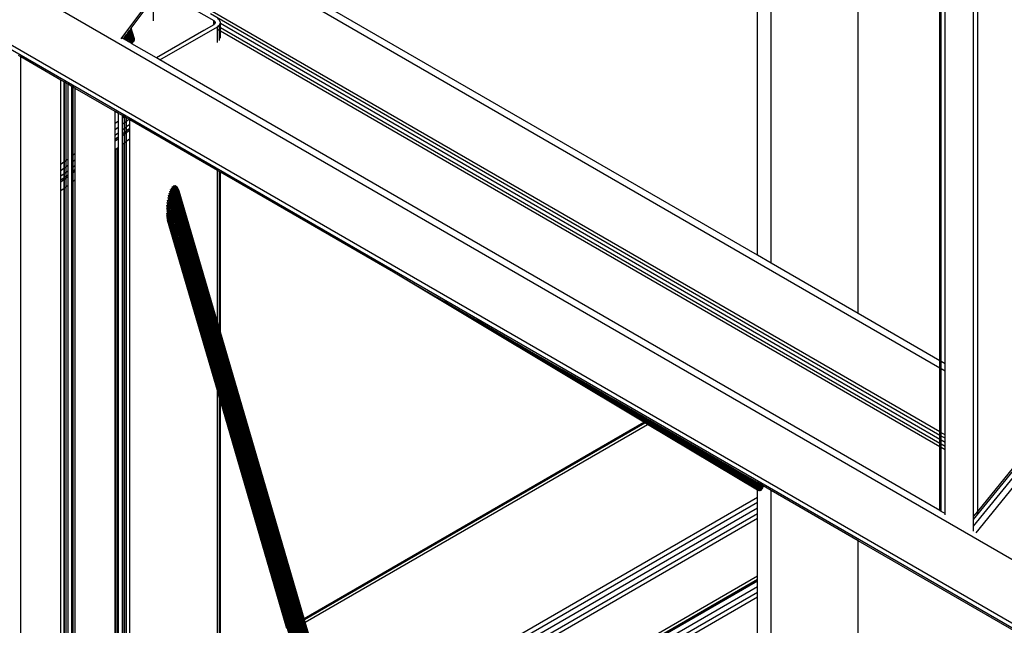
# Model space of a CAD drawing. Header units: millimetres. Extents: x 10 to 1250, y -62 to 528.
# Tile 531 of 656: x 599.968 to 600.581, y 509.684 to 510.061. Entities that reach past the tile are written whole.
import ezdxf

# ---------------------------------------------------------------- set-up
doc = ezdxf.new("R2010")
doc.units = ezdxf.units.MM
doc.header["$LTSCALE"] = 0.05

msp = doc.modelspace()

# ---------------------------------------------------------------- linework, layer by layer
at = {"color": 8}
for p, q in [((605.32182, 506.99022), (597.95405, 511.244)), ((605.32182, 506.95055), (597.95405, 511.20434)), ((605.32182, 506.94768), (597.95466, 511.20111)), ((600.03082, 510.04889), (600.54428, 510.74151)), ((600.5621, 509.75142), (600.5621, 510.73071)), ((600.56464, 509.75455), (600.56464, 510.72894)), ((600.54428, 509.84651), (600.54428, 510.68127)), ((600.54112, 509.84833), (600.54112, 510.67702)), ((600.54195, 509.84786), (600.54195, 510.67813)), ((600.49011, 509.87779), (600.49011, 510.6082)), ((600.43597, 509.90904), (600.43597, 510.53518)), ((600.42732, 509.91404), (600.42732, 510.5235)), ((600.5621, 509.74949), (601.07217, 510.37732)), ((600.5621, 509.74526), (601.07437, 510.37579)), ((600.56365, 509.74127), (601.07744, 510.37367)), ((600.42732, 509.91404), (600.11092, 510.09671)), ((600.54112, 509.84367), (600.10824, 510.09359)), ((600.06363, 510.0746), (600.08854, 510.06022)), ((600.03717, 510.05549), (600.04639, 510.06792)), ((600.0509, 510.06009), (600.0509, 510.06986)), ((600.54112, 509.80401), (600.08765, 510.06582)), ((600.54112, 509.80186), (600.08642, 510.06439)), ((600.08854, 510.06022), (600.08924, 510.05962)), ((600.08854, 510.05811), (600.08854, 510.06022)), ((600.08924, 510.05962), (600.08948, 510.05892)), ((600.08924, 510.05821), (600.08924, 510.05962)), ((600.09219, 510.06033), (600.0908, 510.06152)), ((600.09267, 510.05892), (600.09219, 510.06033)), ((600.03519, 510.05281), (600.03563, 510.05342)), ((600.03563, 510.05342), (600.03603, 510.05396)), ((600.03783, 510.0459), (600.03563, 510.05342)), ((600.03603, 510.05396), (600.03638, 510.05442)), ((600.03829, 510.04625), (600.03603, 510.05396)), ((600.03638, 510.05442), (600.03667, 510.05481)), ((600.03866, 510.04663), (600.03638, 510.05442)), ((600.03667, 510.05481), (600.03689, 510.05512)), ((600.03895, 510.04704), (600.03667, 510.05481)), ((600.03689, 510.05512), (600.03705, 510.05533)), ((600.03914, 510.04746), (600.03689, 510.05512)), ((600.03705, 510.05533), (600.03715, 510.05546)), ((600.03923, 510.04791), (600.03705, 510.05533)), ((600.03715, 510.05546), (600.03717, 510.05549)), ((600.03912, 510.04881), (600.03715, 510.05546)), ((600.03912, 510.04881), (600.03717, 510.05549)), ((600.08234, 510.05403), (600.05278, 510.03696)), ((600.05503, 510.03566), (600.0908, 510.05631)), ((600.08854, 510.05761), (600.08234, 510.05403)), ((600.08889, 510.05791), (600.08854, 510.05811)), ((600.08854, 510.05761), (600.08854, 510.05811)), ((600.08889, 510.05791), (600.08854, 510.05761)), ((600.08924, 510.05821), (600.08889, 510.05791)), ((600.08948, 510.05892), (600.08924, 510.05821)), ((600.0908, 510.05631), (600.09115, 510.05661)), ((600.0908, 510.05467), (600.0908, 510.05631)), ((600.09219, 510.05387), (600.0908, 510.05467)), ((600.0908, 510.04654), (600.0908, 510.05467)), ((600.09115, 510.05661), (600.09219, 510.05751)), ((600.09219, 510.05601), (600.09115, 510.05661)), ((600.09219, 510.05751), (600.09248, 510.05837)), ((600.09219, 510.05601), (600.09219, 510.05751)), ((600.09267, 510.05573), (600.09219, 510.05601)), ((600.09219, 510.05387), (600.09219, 510.05601)), ((600.09267, 510.0536), (600.09219, 510.05387)), ((600.09219, 510.04774), (600.09219, 510.05387)), ((600.09248, 510.05837), (600.09267, 510.05892)), ((600.09267, 510.05826), (600.09248, 510.05837)), ((600.09267, 510.05826), (600.09267, 510.05892)), ((600.54112, 509.79934), (600.09267, 510.05826)), ((600.09267, 510.05573), (600.09267, 510.05826)), ((600.54112, 509.79682), (600.09267, 510.05573)), ((600.09267, 510.0536), (600.09267, 510.05573)), ((600.09267, 510.04915), (600.09267, 510.0536)), ((600.54112, 509.79468), (600.09267, 510.0536)), ((600.03223, 510.04883), (600.03147, 510.04927)), ((600.03223, 510.04883), (600.03252, 510.04922)), ((600.03272, 510.04854), (600.03223, 510.04883)), ((600.03252, 510.04922), (600.03308, 510.04998)), ((600.03272, 510.04854), (600.03252, 510.04922)), ((600.03366, 510.048), (600.03272, 510.04854)), ((600.03308, 510.04998), (600.03364, 510.05073)), ((600.03366, 510.048), (600.03308, 510.04998)), ((600.03364, 510.05073), (600.03418, 510.05146)), ((600.0346, 510.04746), (600.03364, 510.05073)), ((600.0346, 510.04746), (600.03366, 510.048)), ((600.03418, 510.05146), (600.0347, 510.05216)), ((600.03551, 510.04694), (600.03418, 510.05146)), ((600.03551, 510.04694), (600.0346, 510.04746)), ((600.0347, 510.05216), (600.03519, 510.05281)), ((600.03638, 510.04643), (600.0347, 510.05216)), ((600.03719, 510.04596), (600.03519, 510.05281)), ((600.03922, 510.04836), (600.03912, 510.04881)), ((600.03638, 510.04643), (600.03551, 510.04694)), ((600.03719, 510.04596), (600.03638, 510.04643)), ((600.03757, 510.04575), (600.03719, 510.04596)), ((600.05278, 510.03696), (600.03757, 510.04575)), ((599.96831, 510.03754), (599.96691, 510.03834)), ((599.96831, 508.60644), (599.96831, 510.03754)), ((599.99322, 510.02315), (599.96831, 510.03754)), ((600.05503, 510.03566), (600.05278, 510.03696)), ((600.06349, 510.03078), (600.05503, 510.03566)), ((600.54112, 509.75502), (600.06349, 510.03078)), ((599.99529, 510.02196), (599.99322, 510.02315)), ((599.99322, 509.97075), (599.99322, 510.02315)), ((599.99548, 510.02185), (599.99529, 510.02196)), ((599.99529, 509.97231), (599.99529, 510.02196)), ((599.99651, 510.02125), (599.99548, 510.02185)), ((599.99548, 509.97245), (599.99548, 510.02185)), ((599.99773, 510.02055), (599.99651, 510.02125)), ((599.99651, 509.97322), (599.99651, 510.02125)), ((600.00018, 510.01914), (599.99773, 510.02055)), ((599.99773, 509.97414), (599.99773, 510.02055)), ((600.00038, 510.01902), (600.00018, 510.01914)), ((600.00018, 509.97598), (600.00018, 510.01914)), ((600.00086, 510.01875), (600.00038, 510.01902)), ((600.00038, 509.97613), (600.00038, 510.01902)), ((600.00225, 510.01794), (600.00086, 510.01875)), ((600.00086, 509.97649), (600.00086, 510.01875)), ((600.02716, 510.00356), (600.00225, 510.01794)), ((600.00225, 509.97754), (600.00225, 510.01794)), ((600.02716, 509.99627), (600.02716, 510.00356)), ((600.02923, 510.00236), (600.02716, 510.00356)), ((600.03167, 510.00095), (600.02923, 510.00236)), ((600.02923, 509.99783), (600.02923, 510.00236)), ((600.03167, 509.99966), (600.03167, 510.00095)), ((600.03264, 510.00039), (600.03167, 510.00095)), ((600.03167, 509.99966), (600.03264, 510.00039)), ((600.03167, 509.99577), (600.03167, 509.99966)), ((600.0329, 510.00025), (600.03264, 510.00039)), ((600.0329, 509.99669), (600.0329, 510.00025)), ((600.03393, 509.99965), (600.0329, 510.00025)), ((600.03393, 509.99746), (600.03393, 509.99965)), ((600.03412, 509.99954), (600.03393, 509.99965)), ((600.03412, 509.9976), (600.03412, 509.99954)), ((600.03558, 509.9987), (600.03412, 509.99954)), ((600.03412, 509.9976), (600.03558, 509.9987)), ((600.03619, 509.99835), (600.03558, 509.9987)), ((600.03619, 509.99569), (600.03619, 509.99835)), ((600.0908, 509.96682), (600.03619, 509.99835)), ((600.02716, 509.99627), (600.02923, 509.99783)), ((600.02716, 509.99237), (600.02716, 509.99627)), ((600.02716, 509.99237), (600.02923, 509.99393)), ((600.02716, 509.9889), (600.02716, 509.99237)), ((600.02923, 509.99393), (600.02923, 509.99783)), ((600.02923, 509.99046), (600.02923, 509.99393)), ((600.03167, 509.99577), (600.0329, 509.99669)), ((600.03167, 509.9923), (600.03167, 509.99577)), ((600.03167, 509.9923), (600.0329, 509.99322)), ((600.03167, 509.98981), (600.03167, 509.9923)), ((600.0329, 509.99669), (600.03393, 509.99746)), ((600.0329, 509.99322), (600.0329, 509.99669)), ((600.0329, 509.99322), (600.03393, 509.994)), ((600.0329, 509.99073), (600.0329, 509.99322)), ((600.03393, 509.99746), (600.03412, 509.9976)), ((600.03393, 509.994), (600.03393, 509.99746)), ((600.03393, 509.994), (600.03412, 509.99414)), ((600.03393, 509.9915), (600.03393, 509.994)), ((600.03412, 509.99414), (600.03412, 509.9976)), ((600.03412, 509.99414), (600.03619, 509.99569)), ((600.03412, 509.99164), (600.03412, 509.99414)), ((600.03412, 509.99164), (600.03619, 509.9932)), ((600.03412, 509.9905), (600.03619, 509.99206)), ((600.03619, 509.9932), (600.03619, 509.99569)), ((600.03619, 509.99206), (600.03619, 509.9932)), ((600.03619, 509.98664), (600.03619, 509.99206)), ((600.02716, 509.9889), (600.02923, 509.99046)), ((600.02716, 509.98641), (600.02716, 509.9889)), ((600.02716, 509.98641), (600.02923, 509.98797)), ((600.02716, 509.98527), (600.02923, 509.98683)), ((600.02716, 509.98527), (600.02716, 509.98641)), ((600.02923, 509.98797), (600.02923, 509.99046)), ((600.02923, 509.98683), (600.02923, 509.98797)), ((600.02923, 509.9814), (600.02923, 509.98683)), ((600.03167, 509.98981), (600.0329, 509.99073)), ((600.03167, 509.98866), (600.03167, 509.98981)), ((600.03167, 509.98866), (600.0329, 509.98958)), ((600.03167, 509.98324), (600.03167, 509.98866)), ((600.0329, 509.99073), (600.03393, 509.9915)), ((600.0329, 509.98958), (600.0329, 509.99073)), ((600.0329, 509.98958), (600.03393, 509.99036)), ((600.0329, 509.98416), (600.0329, 509.98958)), ((600.03393, 509.9915), (600.03412, 509.99164)), ((600.03393, 509.99036), (600.03393, 509.9915)), ((600.03393, 509.99036), (600.03412, 509.9905)), ((600.03393, 509.98494), (600.03393, 509.99036)), ((600.03412, 509.9905), (600.03412, 509.99164)), ((600.03412, 509.98508), (600.03412, 509.9905)), ((600.03412, 509.98508), (600.03619, 509.98664)), ((600.03619, 509.6251), (600.03619, 509.98664)), ((600.02716, 509.97985), (600.02716, 509.98527)), ((600.02716, 509.97985), (600.02743, 509.98005)), ((600.02716, 509.61989), (600.02716, 509.97985)), ((600.02743, 509.98005), (600.02865, 509.98097)), ((600.02743, 509.62005), (600.02743, 509.98005)), ((600.02865, 509.98097), (600.02923, 509.9814)), ((600.02865, 509.62075), (600.02865, 509.98097)), ((600.02923, 509.62109), (600.02923, 509.9814)), ((600.03167, 509.98324), (600.03195, 509.98345)), ((600.03167, 509.6225), (600.03167, 509.98324)), ((600.03195, 509.98345), (600.0329, 509.98416)), ((600.03195, 509.62265), (600.03195, 509.98345)), ((600.0329, 509.98416), (600.03393, 509.98494)), ((600.0329, 509.6232), (600.0329, 509.98416)), ((600.03393, 509.98494), (600.03412, 509.98508)), ((600.03393, 509.6238), (600.03393, 509.98494)), ((600.03412, 509.62391), (600.03412, 509.98508)), ((599.99651, 509.97322), (599.99773, 509.97414)), ((599.99773, 509.97025), (599.99773, 509.97414)), ((600.00018, 509.97598), (600.00038, 509.97613)), ((600.00018, 509.97208), (600.00018, 509.97598)), ((600.00038, 509.97613), (600.00086, 509.97649)), ((600.00038, 509.97224), (600.00038, 509.97613)), ((600.00086, 509.97649), (600.00225, 509.97754)), ((600.00086, 509.97259), (600.00086, 509.97649)), ((600.00086, 509.97259), (600.00225, 509.97364)), ((600.00225, 509.97364), (600.00225, 509.97754)), ((600.00225, 509.97017), (600.00225, 509.97364)), ((599.99322, 509.97075), (599.99529, 509.97231)), ((599.99322, 509.96685), (599.99322, 509.97075)), ((599.99322, 509.96685), (599.99529, 509.96841)), ((599.99529, 509.97231), (599.99548, 509.97245)), ((599.99529, 509.96841), (599.99529, 509.97231)), ((599.99529, 509.96841), (599.99548, 509.96855)), ((599.99529, 509.96494), (599.99529, 509.96841)), ((599.99548, 509.97245), (599.99651, 509.97322)), ((599.99548, 509.96855), (599.99548, 509.97245)), ((599.99548, 509.96855), (599.99651, 509.96933)), ((599.99548, 509.96508), (599.99548, 509.96855)), ((599.99651, 509.96933), (599.99651, 509.97322)), ((599.99651, 509.96933), (599.99773, 509.97025)), ((599.99651, 509.96586), (599.99651, 509.96933)), ((599.99773, 509.96678), (599.99773, 509.97025)), ((600.00018, 509.97208), (600.00038, 509.97224)), ((600.00018, 509.96862), (600.00018, 509.97208)), ((600.00018, 509.96862), (600.00038, 509.96877)), ((600.00018, 509.96612), (600.00018, 509.96862)), ((600.00038, 509.97224), (600.00086, 509.97259)), ((600.00038, 509.96877), (600.00038, 509.97224)), ((600.00038, 509.96877), (600.00086, 509.96913)), ((600.00038, 509.96628), (600.00038, 509.96877)), ((600.00086, 509.96913), (600.00086, 509.97259)), ((600.00086, 509.96913), (600.00225, 509.97017)), ((600.00086, 509.96663), (600.00086, 509.96913)), ((600.00086, 509.96663), (600.00225, 509.96768)), ((600.00225, 509.96768), (600.00225, 509.97017)), ((600.00225, 509.96654), (600.00225, 509.96768)), ((599.99322, 509.96338), (599.99322, 509.96685)), ((599.99322, 509.96338), (599.99529, 509.96494)), ((599.99322, 509.96089), (599.99322, 509.96338)), ((599.99322, 509.96089), (599.99529, 509.96245)), ((599.99322, 509.95975), (599.99529, 509.9613)), ((599.99529, 509.96494), (599.99548, 509.96508)), ((599.99529, 509.96245), (599.99529, 509.96494)), ((599.99529, 509.96245), (599.99548, 509.96259)), ((599.99529, 509.9613), (599.99529, 509.96245)), ((599.99529, 509.9613), (599.99548, 509.96145)), ((599.99529, 509.95588), (599.99529, 509.9613)), ((599.99548, 509.96508), (599.99651, 509.96586)), ((599.99548, 509.96259), (599.99548, 509.96508)), ((599.99548, 509.96259), (599.99651, 509.96337)), ((599.99548, 509.96145), (599.99548, 509.96259)), ((599.99548, 509.96145), (599.99651, 509.96222)), ((599.99548, 509.95602), (599.99548, 509.96145)), ((599.99651, 509.96586), (599.99773, 509.96678)), ((599.99651, 509.96337), (599.99651, 509.96586)), ((599.99651, 509.96337), (599.99773, 509.96428)), ((599.99651, 509.96222), (599.99651, 509.96337)), ((599.99651, 509.96222), (599.99773, 509.96314)), ((599.99651, 509.9568), (599.99651, 509.96222)), ((599.99773, 509.96428), (599.99773, 509.96678)), ((599.99773, 509.96314), (599.99773, 509.96428)), ((599.99773, 509.95772), (599.99773, 509.96314)), ((600.00018, 509.96612), (600.00038, 509.96628)), ((600.00018, 509.96498), (600.00018, 509.96612)), ((600.00018, 509.96498), (600.00038, 509.96513)), ((600.00018, 509.95956), (600.00018, 509.96498)), ((600.00038, 509.96628), (600.00086, 509.96663)), ((600.00038, 509.96513), (600.00038, 509.96628)), ((600.00038, 509.96513), (600.00086, 509.96549)), ((600.00038, 509.95971), (600.00038, 509.96513)), ((600.00086, 509.96549), (600.00086, 509.96663)), ((600.00086, 509.96549), (600.00225, 509.96654)), ((600.00086, 509.96007), (600.00086, 509.96549)), ((600.00225, 509.96112), (600.00225, 509.96654)), ((600.0908, 509.87243), (600.0908, 509.96682)), ((600.09219, 509.96601), (600.0908, 509.96682)), ((600.09219, 509.86768), (600.09219, 509.96601)), ((600.09267, 509.96574), (600.09219, 509.96601)), ((600.09267, 509.86605), (600.09267, 509.96574)), ((600.20048, 509.90349), (600.09267, 509.96574)), ((599.99322, 509.95975), (599.99322, 509.96089)), ((599.99322, 509.95433), (599.99322, 509.95975)), ((599.99322, 509.95433), (599.99529, 509.95588)), ((599.99529, 509.95588), (599.99548, 509.95602)), ((599.99529, 509.60149), (599.99529, 509.95588)), ((599.99548, 509.95602), (599.99651, 509.9568)), ((599.99548, 509.6016), (599.99548, 509.95602)), ((599.99651, 509.9568), (599.99773, 509.95772)), ((599.99651, 509.60219), (599.99651, 509.9568)), ((599.99773, 509.6029), (599.99773, 509.95772)), ((600.00018, 509.95956), (600.00038, 509.95971)), ((600.00018, 509.60431), (600.00018, 509.95956)), ((600.00038, 509.95971), (600.00086, 509.96007)), ((600.00038, 509.60443), (600.00038, 509.95971)), ((600.00086, 509.96007), (600.00225, 509.96112)), ((600.00086, 509.6047), (600.00086, 509.96007)), ((600.00225, 509.60551), (600.00225, 509.96112)), ((600.54556, 508.30606), (600.06218, 509.95589)), ((600.54643, 508.30556), (600.0627, 509.95659)), ((600.54724, 508.30509), (600.06323, 509.9571)), ((600.54799, 508.30466), (600.06376, 509.95741)), ((600.54866, 508.30427), (600.06429, 509.95751)), ((600.54925, 508.30393), (600.06481, 509.9574)), ((600.54973, 508.30365), (600.0653, 509.95709)), ((600.55011, 508.30343), (600.06577, 509.95657)), ((600.55038, 508.30328), (600.0662, 509.95586)), ((599.99322, 509.60029), (599.99322, 509.95433)), ((600.54115, 508.30792), (600.06006, 509.94994)), ((600.54202, 508.30755), (600.0604, 509.9514)), ((600.54291, 508.30719), (600.06079, 509.95274)), ((600.5438, 508.30684), (600.06122, 509.95395)), ((600.54467, 508.30652), (600.06169, 509.955)), ((600.06693, 509.95391), (600.06659, 509.95497)), ((600.0908, 509.87243), (600.06693, 509.95391)), ((600.53817, 508.30897), (600.05928, 509.94349)), ((600.53885, 508.30867), (600.05938, 509.94515)), ((600.53957, 508.3084), (600.05955, 509.9468)), ((600.54034, 508.30817), (600.05978, 509.9484)), ((600.05925, 509.94184), (600.53756, 508.30929)), ((600.53703, 508.30963), (600.05928, 509.94023)), ((600.53657, 508.30999), (600.05938, 509.93869)), ((600.5362, 508.31035), (600.05955, 509.93723)), ((600.0908, 509.82976), (600.05978, 509.93589)), ((600.0908, 509.82976), (600.06006, 509.93467)), ((600.43597, 509.90904), (600.42732, 509.91404)), ((600.49011, 509.87779), (600.43597, 509.90904)), ((600.35653, 509.81005), (600.20048, 509.90349)), ((600.20615, 509.90022), (600.20048, 509.90349)), ((600.35664, 509.81011), (600.20615, 509.90022)), ((600.21687, 509.89403), (600.20615, 509.90022)), ((600.35683, 509.81023), (600.21687, 509.89403)), ((600.23247, 509.88502), (600.21687, 509.89403)), ((600.42912, 509.76728), (600.23247, 509.88502)), ((600.25271, 509.87334), (600.23247, 509.88502)), ((600.54112, 509.84833), (600.49011, 509.87779)), ((600.09219, 509.86768), (600.0908, 509.87243)), ((600.35748, 509.8106), (600.25271, 509.87334)), ((600.27184, 509.86229), (600.25271, 509.87334)), ((600.09267, 509.86605), (600.09219, 509.86768)), ((600.14488, 509.68785), (600.09267, 509.86605)), ((600.35783, 509.8108), (600.27184, 509.86229)), ((600.27725, 509.85917), (600.27184, 509.86229)), ((600.35793, 509.81086), (600.27725, 509.85917)), ((600.30573, 509.84273), (600.27725, 509.85917)), ((600.54112, 509.84367), (600.54112, 509.84833)), ((600.54428, 509.84651), (600.54195, 509.84786)), ((600.54195, 509.8432), (600.54195, 509.84786)), ((600.54428, 509.84185), (600.54428, 509.84651)), ((600.35845, 509.81116), (600.30573, 509.84273)), ((600.33082, 509.82824), (600.30573, 509.84273)), ((600.54112, 509.80401), (600.54112, 509.84367)), ((600.54428, 509.84185), (600.54195, 509.8432)), ((600.54195, 509.80353), (600.54195, 509.8432)), ((600.54428, 509.80219), (600.54428, 509.84185)), ((600.0908, 509.65663), (600.0908, 509.82976)), ((600.09219, 509.82501), (600.0908, 509.82976)), ((600.35891, 509.81142), (600.33082, 509.82824)), ((600.33768, 509.82428), (600.33082, 509.82824)), ((600.09267, 509.82339), (600.09219, 509.82501)), ((600.09219, 509.65744), (600.09219, 509.82501)), ((600.13418, 509.68168), (600.09267, 509.82339)), ((600.09267, 509.65771), (600.09267, 509.82339)), ((600.35903, 509.8115), (600.33768, 509.82428)), ((600.37261, 509.80411), (600.33768, 509.82428)), ((600.14488, 509.68785), (600.35653, 509.81005)), ((600.14506, 509.68724), (600.35714, 509.80969)), ((600.14556, 509.68552), (600.35885, 509.80867)), ((600.35653, 509.81005), (600.35664, 509.81011)), ((600.35714, 509.80969), (600.35653, 509.81005)), ((600.35664, 509.81011), (600.35683, 509.81023)), ((600.35725, 509.80975), (600.35664, 509.81011)), ((600.35744, 509.80986), (600.35683, 509.81023)), ((600.35714, 509.80969), (600.35725, 509.80975)), ((600.35885, 509.80867), (600.35714, 509.80969)), ((600.35725, 509.80975), (600.35744, 509.80986)), ((600.35895, 509.80873), (600.35725, 509.80975)), ((600.35915, 509.80884), (600.35744, 509.80986)), ((600.35748, 509.8106), (600.35783, 509.8108)), ((600.35809, 509.81024), (600.35748, 509.8106)), ((600.35783, 509.8108), (600.35793, 509.81086)), ((600.35844, 509.81044), (600.35783, 509.8108)), ((600.35854, 509.8105), (600.35793, 509.81086)), ((600.35809, 509.81024), (600.35844, 509.81044)), ((600.3598, 509.80922), (600.35809, 509.81024)), ((600.35844, 509.81044), (600.35854, 509.8105)), ((600.36015, 509.80942), (600.35844, 509.81044)), ((600.35845, 509.81116), (600.35891, 509.81142)), ((600.35906, 509.8108), (600.35845, 509.81116)), ((600.36025, 509.80947), (600.35854, 509.8105)), ((600.35885, 509.80867), (600.35895, 509.80873)), ((600.42732, 509.76766), (600.35885, 509.80867)), ((600.35891, 509.81142), (600.35903, 509.8115)), ((600.35951, 509.81106), (600.35891, 509.81142)), ((600.35895, 509.80873), (600.35915, 509.80884)), ((600.42732, 509.76776), (600.35895, 509.80873)), ((600.35964, 509.81113), (600.35903, 509.8115)), ((600.35906, 509.8108), (600.35951, 509.81106)), ((600.36077, 509.80977), (600.35906, 509.8108)), ((600.42732, 509.76797), (600.35915, 509.80884)), ((600.42732, 509.76802), (600.35915, 509.80884)), ((600.35951, 509.81106), (600.35964, 509.81113)), ((600.36122, 509.81004), (600.35951, 509.81106)), ((600.36135, 509.81011), (600.35964, 509.81113)), ((600.3598, 509.80922), (600.36015, 509.80942)), ((600.42732, 509.76879), (600.3598, 509.80922)), ((600.36015, 509.80942), (600.36025, 509.80947)), ((600.42732, 509.7692), (600.36015, 509.80942)), ((600.42732, 509.76932), (600.36025, 509.80947)), ((600.36077, 509.80977), (600.36122, 509.81004)), ((600.42732, 509.76993), (600.36077, 509.80977)), ((600.36122, 509.81004), (600.36135, 509.81011)), ((600.42732, 509.77046), (600.36122, 509.81004)), ((600.42732, 509.77061), (600.36135, 509.81011)), ((600.56464, 509.75455), (600.60962, 509.80991)), ((600.43104, 509.76913), (600.37261, 509.80411)), ((600.40996, 509.78255), (600.37261, 509.80411)), ((600.54112, 509.80186), (600.54112, 509.80401)), ((600.54112, 509.79934), (600.54112, 509.80186)), ((600.54428, 509.80219), (600.54195, 509.80353)), ((600.54195, 509.80139), (600.54195, 509.80353)), ((600.54428, 509.80004), (600.54428, 509.80219)), ((600.54112, 509.79682), (600.54112, 509.79934)), ((600.54112, 509.79468), (600.54112, 509.79682)), ((600.54428, 509.80004), (600.54195, 509.80139)), ((600.54195, 509.79887), (600.54195, 509.80139)), ((600.54428, 509.79752), (600.54195, 509.79887)), ((600.54195, 509.79634), (600.54195, 509.79887)), ((600.54428, 509.79499), (600.54195, 509.79634)), ((600.54195, 509.79421), (600.54195, 509.79634)), ((600.54428, 509.79752), (600.54428, 509.80004)), ((600.54428, 509.79499), (600.54428, 509.79752)), ((600.54112, 509.75502), (600.54112, 509.79468)), ((600.54192, 509.75456), (600.54195, 509.79421)), ((600.54428, 509.79286), (600.54195, 509.79421)), ((600.54428, 509.79286), (600.54428, 509.79499)), ((600.54428, 509.7532), (600.54428, 509.79286)), ((600.42732, 509.77216), (600.40996, 509.78255)), ((600.42732, 509.77253), (600.40996, 509.78255)), ((600.42732, 509.77216), (600.42732, 509.77253)), ((600.43597, 509.76753), (600.42732, 509.77253)), ((600.43126, 509.76979), (600.42732, 509.77216)), ((600.42732, 509.77046), (600.42732, 509.77061)), ((600.43075, 509.76855), (600.42732, 509.77061)), ((600.42732, 509.76993), (600.42732, 509.77046)), ((600.43041, 509.76807), (600.42732, 509.76993)), ((600.42732, 509.7692), (600.42732, 509.76932)), ((600.43002, 509.7677), (600.42732, 509.76932)), ((600.42732, 509.76879), (600.42732, 509.7692)), ((600.42959, 509.76743), (600.42732, 509.76879)), ((600.42863, 509.76724), (600.42732, 509.76802)), ((600.42732, 509.76797), (600.42732, 509.76802)), ((600.42732, 509.76776), (600.42732, 509.76797)), ((600.42811, 509.76732), (600.42732, 509.76776)), ((600.42732, 509.76766), (600.42732, 509.76776)), ((600.42758, 509.76751), (600.42732, 509.76766)), ((600.42732, 509.76335), (600.42732, 509.76766)), ((600.43597, 508.6943), (600.43597, 509.76753)), ((600.49011, 509.73628), (600.43597, 509.76753)), ((600.16682, 509.61295), (600.42732, 509.76335)), ((600.16758, 509.61038), (600.42732, 509.76034)), ((600.42732, 509.76034), (600.42732, 509.76335)), ((600.42732, 509.75678), (600.42732, 509.76034)), ((600.16847, 509.60733), (600.42732, 509.75678)), ((600.16936, 509.60429), (600.42732, 509.75323)), ((600.42732, 509.75323), (600.42732, 509.75678)), ((600.42732, 509.75022), (600.42732, 509.75323)), ((600.54192, 509.75456), (600.54112, 509.75502)), ((600.54195, 509.75447), (600.54192, 509.75456)), ((600.54428, 509.7532), (600.54195, 509.75454)), ((600.54428, 509.75245), (600.54428, 509.7532)), ((600.5621, 509.75142), (600.56464, 509.75455)), ((600.56464, 509.75286), (600.56464, 509.75455)), ((600.17011, 509.60172), (600.42732, 509.75022)), ((600.42732, 509.71436), (600.42732, 509.75022)), ((600.5621, 509.74949), (600.5621, 509.75142)), ((600.5621, 509.74526), (600.5621, 509.74949)), ((600.5621, 509.74253), (600.5621, 509.74526)), ((600.5621, 509.74216), (600.5621, 509.74253)), ((600.49011, 508.50953), (600.49011, 509.73628)), ((600.59685, 509.67465), (600.49011, 509.73628)), ((600.1791, 509.57105), (600.42732, 509.71436)), ((600.1796, 509.56933), (600.42732, 509.71235)), ((600.17978, 509.56872), (600.42732, 509.71163)), ((600.17985, 509.56848), (600.42732, 509.71135)), ((600.42732, 509.71235), (600.42732, 509.71436)), ((600.42732, 509.71163), (600.42732, 509.71235)), ((600.42732, 509.71135), (600.42732, 509.71163)), ((600.42732, 509.70779), (600.42732, 509.71135)), ((600.18074, 509.56543), (600.42732, 509.70779)), ((600.18163, 509.56239), (600.42732, 509.70424)), ((600.42732, 509.70424), (600.42732, 509.70779)), ((600.42732, 509.70123), (600.42732, 509.70424)), ((600.18239, 509.55982), (600.42732, 509.70123)), ((600.42732, 509.66537), (600.42732, 509.70123)), ((600.14506, 509.68724), (600.14488, 509.68785)), ((600.14556, 509.68552), (600.14506, 509.68724)), ((600.16682, 509.61295), (600.14556, 509.68552))]:
    msp.add_line(p, q, dxfattribs=at)

doc.saveas('drawing.dxf')
